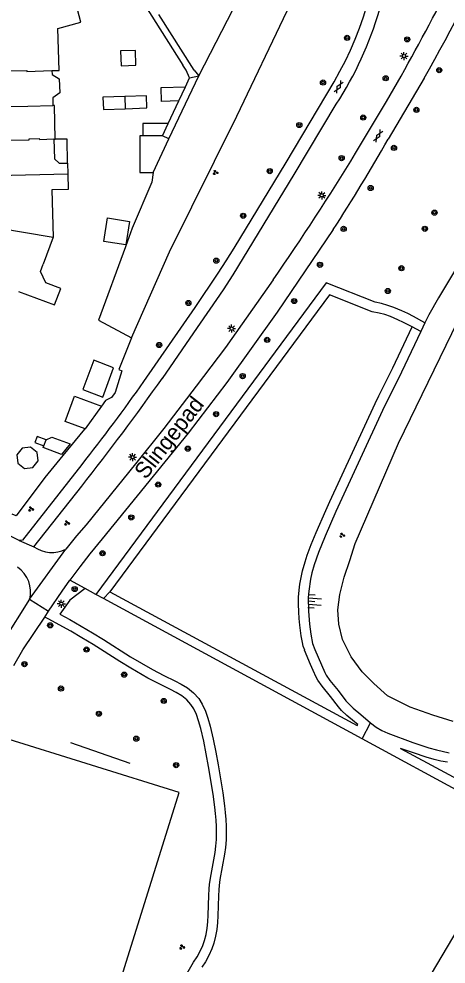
# Model space of a CAD drawing. Extents: x 131000 to 133013, y 393000 to 396501.
# Drawn here: x 131794.9 to 131861, y 395291.1 to 395437.3 of the extents above; entities that cross this region are included whole.
import ezdxf

# ---------------------------------------------------------------- set-up
doc = ezdxf.new("R2010")
doc.units = 0
for name, color, linetype in [('gg-afsc-erfafscheiding', 7, 'Continuous'), ('gg-afsc-hekwerk', 7, 'Continuous'), ('gg-anno-openbare ruimte label', 7, 'Continuous'), ('gg-bbg-bijgebouw', 7, 'Continuous'), ('gg-bbg-gedigitaliseerde bebouwing', 7, 'Continuous'), ('gg-bbg-gedigitaliseerde bijgebouw', 7, 'Continuous'), ('gg-bbg-luifel en loopbrug', 7, 'Continuous'), ('gg-bbg-tussenscheiding', 7, 'Continuous'), ('gg-knt-BGT kruinlijn', 7, 'Continuous'), ('gg-knt-verharding', 7, 'Continuous'), ('gg-knt-verharding nz', 7, 'Continuous'), ('gg-kntw-beschoeiing', 7, 'Continuous'), ('gt-grn-groengrens', 7, 'Continuous'), ('gt-grn-vlakafsluiter', 7, 'Continuous'), ('gt-grn-weggrens', 7, 'Continuous'), ('gt-symb-boom', 7, 'Continuous'), ('gt-symb-gesloten verharding', 7, 'Continuous'), ('gt-symb-groenvak', 7, 'Continuous'), ('gt-symb-lichtmast', 7, 'Continuous'), ('gt-symb-talud symbool', 7, 'Continuous')]:
    doc.layers.add(name, color=color, linetype=linetype)

# ---------------------------------------------------------------- blocks, each defined once
blk = doc.blocks.new('gt0-BOOM')
at = {"layer": 'gt-symb-boom'}
for radius in [0.4, 0.2]:
    blk.add_circle((0, 0), radius, dxfattribs=at)
blk = doc.blocks.new('gt0-LMAST')
at = {"layer": 'gt-symb-lichtmast'}
for p, q in [((-0.18, 0.17), (-0.45, 0.44)), ((-0.01, 0.25), (-0.01, 0.62)), ((0.17, 0.17), (0.44, 0.44)), ((-0.26, 0), (-0.63, 0)), ((-0.18, -0.18), (-0.45, -0.45)), ((-0.01, -0.25), (-0.01, -0.63)), ((0.44, -0.45), (0.17, -0.18)), ((0.24, 0), (0.62, 0))]:
    blk.add_line(p, q, dxfattribs=at)
blk.add_circle((-0.01, 0), 0.25, dxfattribs=at)
blk = doc.blocks.new('gt0-GRVAK')
at = {"layer": 'gt-symb-groenvak'}
for p, q in [((-0.11, 0.19), (-0.23, 0.24)), ((-0.18, 0.15), (0.09, 0.15)), ((-0.09, 0.21), (-0.16, 0.32)), ((-0.05, 0.21), (-0.05, 0.39)), ((0, 0.21), (0.06, 0.32)), ((0.02, 0.19), (0.13, 0.24)), ((0.26, -0.05), (0.2, 0.06)), ((0.31, -0.05), (0.31, 0.13)), ((0.35, -0.05), (0.41, 0.06)), ((-0.24, -0.23), (-0.36, -0.18)), ((-0.32, -0.26), (-0.05, -0.26)), ((-0.23, -0.21), (-0.29, -0.09)), ((-0.18, -0.2), (-0.18, -0.02)), ((-0.14, -0.21), (-0.07, -0.09)), ((-0.12, -0.23), (0, -0.18)), ((0.24, -0.07), (0.12, -0.02)), ((0.17, -0.11), (0.44, -0.11)), ((0.37, -0.07), (0.49, -0.02))]:
    blk.add_line(p, q, dxfattribs=at)
blk = doc.blocks.new('gt0-GESVH1')
at = {"layer": 'gt-symb-gesloten verharding'}
for p, q in [((-0.99, -0.26), (0.01, 0.24)), ((0.01, -0.26), (-0.99, 0.24)), ((0.01, 0.24), (1.01, -0.26)), ((1.01, 0.24), (0.01, -0.26))]:
    blk.add_line(p, q, dxfattribs=at)
blk = doc.blocks.new('gt0-TALUD_1')
at = {"layer": 'gt-symb-talud symbool'}
for p, q in [((-1, -1), (-1, 0)), ((-0.5, -2), (-0.5, 0)), ((0, -1), (0, 0)), ((0.5, -2), (0.5, 0)), ((1, -1), (1, 0))]:
    blk.add_line(p, q, dxfattribs=at)

msp = doc.modelspace()

# ---------------------------------------------------------------- linework, layer by layer
at = {"layer": 'gg-afsc-erfafscheiding'}
for p, q in [((131814.49, 395439.22), (131820.27, 395430.11)), ((131821.98, 395429.31), (131816.51, 395437.95)), ((131821.98, 395429.31), (131822.74, 395428.44)), ((131820.67, 395426.77), (131821.3, 395428.13)), ((131818, 395421.07), (131819.63, 395424.57))]:
    msp.add_line(p, q, dxfattribs=at)
for points in [[(131821.3, 395428.13), (131820.75, 395429.34), (131820.27, 395430.11)], [(131815.64, 395413.48), (131815.45, 395412.03), (131812.43, 395404.91), (131811.35, 395402.03), (131807.22, 395390.67), (131812.28, 395387.95)], [(131812.28, 395387.95), (131810.34, 395383.03), (131810.8, 395382.84), (131809.8, 395379.46), (131809.19, 395378.73), (131808.28, 395378.24), (131807.65, 395377.36)], [(131805.12, 395373.88), (131805.05, 395373.79), (131801.66, 395369.76), (131798.89, 395366.33), (131794.45, 395360.39), (131793.84, 395360.64)]]:
    msp.add_lwpolyline(points, dxfattribs=at)
at = {"layer": 'gg-afsc-hekwerk'}
for p, q in [((131822.74, 395428.44), (131831.49, 395445.55)), ((131802.87, 395325.35), (131812.04, 395322.17))]:
    msp.add_line(p, q, dxfattribs=at)
at = {"layer": 'gg-bbg-bijgebouw'}
for p, q in [((131815.64, 395413.48), (131818.09, 395418.71)), ((131818.09, 395418.71), (131817.11, 395419.18))]:
    msp.add_line(p, q, dxfattribs=at)
at = {"layer": 'gg-bbg-gedigitaliseerde bebouwing'}
for p, q in [((131800.3, 395418.64), (131800.51, 395418.65)), ((131802.4, 395414.96), (131802.44, 395413.3)), ((131799.99, 395410.81), (131800.19, 395403.52)), ((131800.19, 395403.52), (131798.65, 395399.33))]:
    msp.add_line(p, q, dxfattribs=at)
for points in [[(131799.99, 395429.27), (131801.09, 395429.3), (131800.91, 395435.8), (131804.47, 395436.73), (131803.42, 395440.73), (131801.77, 395440.27)], [(131799.99, 395429.27), (131800.01, 395428.67), (131801.12, 395428), (131801.19, 395425.8), (131800.11, 395425.07), (131800.15, 395423.87)], [(131800.51, 395418.65), (131800.36, 395423.88), (131800.15, 395423.87)], [(131800.3, 395418.64), (131800.39, 395415.62), (131801.1, 395414.93), (131802.4, 395414.96)], [(131802.44, 395413.3), (131802.49, 395410.86), (131799.99, 395410.81)], [(131794.81, 395395.09), (131800.4, 395393.03), (131801.35, 395395.59), (131799.02, 395396.45), (131798.23, 395398.17), (131798.65, 395399.33)]]:
    msp.add_lwpolyline(points, dxfattribs=at)
at = {"layer": 'gg-bbg-gedigitaliseerde bijgebouw'}
for p, q in [((131819.63, 395424.57), (131820.67, 395426.77)), ((131817.11, 395419.18), (131818, 395421.07)), ((131798.74, 395371.23), (131799.08, 395372.17))]:
    msp.add_line(p, q, dxfattribs=at)
for points in [[(131812.98, 395430.09), (131812.92, 395432.39), (131810.62, 395432.32), (131810.68, 395430.02), (131812.98, 395430.09)], [(131819.63, 395424.57), (131816.94, 395424.49), (131816.88, 395426.67), (131820.67, 395426.77)], [(131811.26, 395425.26), (131807.89, 395425.17), (131807.96, 395423.23), (131811.32, 395423.36)], [(131811.32, 395423.36), (131814.68, 395423.48), (131814.61, 395425.35), (131811.26, 395425.26)], [(131818, 395421.07), (131814.08, 395421.07), (131814.08, 395419.18)], [(131814.08, 395419.18), (131813.59, 395419.18), (131813.59, 395413.48), (131815.64, 395413.48)], [(131802.82, 395371.54), (131801.45, 395369.91), (131798.63, 395370.95), (131798.74, 395371.23)], [(131799.08, 395372.17), (131799.98, 395372.58), (131802.82, 395371.54)]]:
    msp.add_lwpolyline(points, dxfattribs=at)
at = {"layer": 'gg-bbg-luifel en loopbrug'}
msp.add_line((131807.65, 395377.36), (131805.12, 395373.88), dxfattribs=at)
for points in [[(131802.4, 395414.96), (131802.32, 395418.68), (131800.51, 395418.65)], [(131811.4, 395402.31), (131808.02, 395402.85), (131808.59, 395406.47), (131811.98, 395405.93), (131811.4, 395402.31)], [(131809.54, 395383.32), (131806.46, 395384.46), (131804.79, 395379.92), (131807.87, 395378.78), (131809.54, 395383.32)], [(131805.12, 395373.88), (131802.04, 395375.01), (131803.47, 395378.9), (131807.65, 395377.36)], [(131799.08, 395372.17), (131797.68, 395372.69), (131797.33, 395371.75), (131798.74, 395371.23)], [(131797.04, 395367.87), (131797.86, 395368.9), (131797.71, 395370.21), (131796.67, 395371.03), (131795.36, 395370.88), (131794.55, 395369.84), (131794.7, 395368.53), (131795.73, 395367.72), (131797.04, 395367.87)]]:
    msp.add_lwpolyline(points, dxfattribs=at)
at = {"layer": 'gg-bbg-tussenscheiding'}
for p, q in [((131811.26, 395425.26), (131811.32, 395423.36)), ((131817.11, 395419.18), (131814.08, 395419.18)), ((131787.39, 395412.93), (131802.44, 395413.3)), ((131791.55, 395404.96), (131800.19, 395403.52))]:
    msp.add_line(p, q, dxfattribs=at)
for points in [[(131786.98, 395429.25), (131789.32, 395429.32), (131789.32, 395429.17), (131796.12, 395429.29), (131796.12, 395429.15), (131799.99, 395429.27)], [(131785.43, 395423.68), (131796.26, 395423.76), (131800.15, 395423.87)], [(131800.3, 395418.64), (131798.1, 395418.58), (131798.07, 395418.73), (131796.39, 395418.68), (131796.4, 395418.53), (131789.59, 395418.38), (131789.6, 395418.21), (131787.87, 395418.16)]]:
    msp.add_lwpolyline(points, dxfattribs=at)
at = {"layer": 'gg-knt-BGT kruinlijn'}
msp.add_line((131857.72, 395390.26), (131857.07, 395388.94), dxfattribs=at)
for points in [[(131883.62, 395432.11), (131883.04, 395431.29), (131882.29, 395430.3), (131878.96, 395426.18), (131877.35, 395424), (131875.21, 395420.87), (131873.6, 395418.39), (131872.56, 395416.68), (131871.31, 395414.48), (131867.1, 395406.68), (131862.74, 395399.01), (131859.8, 395394.14), (131858.34, 395391.51), (131857.72, 395390.26)], [(131857.07, 395388.94), (131854.12, 395382.64), (131851.17, 395376.69), (131843.94, 395361.08), (131842.27, 395357.26), (131841.25, 395354.74), (131840.6, 395352.85), (131840.23, 395351.57), (131840.01, 395350.59), (131839.74, 395348.77), (131839.67, 395347.77), (131839.69, 395345.65), (131839.86, 395343.65), (131840.05, 395342.11), (131840.34, 395340.68), (131840.67, 395339.74), (131842.21, 395336.16), (131842.42, 395335.77), (131842.99, 395334.96), (131844.27, 395333.41), (131845.49, 395331.8), (131845.88, 395331.36), (131846.61, 395330.68), (131847.81, 395329.7), (131849.32, 395328.38)], [(131849.32, 395328.38), (131850.2, 395327.71), (131851.06, 395327.22), (131851.97, 395326.8), (131855.86, 395325.34), (131858.32, 395324.54), (131859.53, 395324.2), (131861.48, 395323.76)]]:
    msp.add_lwpolyline(points, dxfattribs=at)
at = {"layer": 'gg-knt-verharding'}
for p, q in [((131857.58, 395428.11), (131852.05, 395418.64)), ((131846.99, 395416.5), (131851.76, 395424.51)), ((131797.17, 395355.62), (131804.61, 395364.97)), ((131794.94, 395356.59), (131792.28, 395357.92)), ((131796.54, 395347.5), (131792.44, 395341.02)), ((131798.88, 395344.75), (131799.48, 395345.64))]:
    msp.add_line(p, q, dxfattribs=at)
for points in [[(131814.23, 395381.18), (131822.18, 395392.63), (131825.74, 395397.93), (131826.98, 395399.85), (131828.18, 395401.8), (131836.24, 395415.06), (131843.65, 395427.55)], [(131817.08, 395381.67), (131821.97, 395388.71), (131826.56, 395395.37), (131828.04, 395397.7), (131837.49, 395413.17), (131844, 395424.05)], [(131843.54, 395404.67), (131834.83, 395391.91), (131827.04, 395381.05), (131821.05, 395373.19), (131807.77, 395356.85), (131805.84, 395354.55), (131804.29, 395352.52), (131802.77, 395350.45)], [(131834.21, 395396.91), (131826.84, 395386.46), (131822.33, 395380.44), (131817.3, 395373.93), (131812.93, 395368.43), (131805.26, 395359.04), (131803.8, 395357.33), (131802.15, 395355.23)], [(131804.64, 395368.33), (131795.42, 395356.66), (131794.94, 395356.59)], [(131799.48, 395345.64), (131801.58, 395348.76), (131802.77, 395350.45)], [(131794.08, 395337.27), (131795.49, 395339.68), (131798.88, 395344.75)]]:
    msp.add_lwpolyline(points, dxfattribs=at)
for centre, radius, start, end in [((131798.94, 395453.94), 51.92, 329.4474, 1.8459), ((131796.92, 395454.48), 56.06, 327.1269, 359.9534), ((131667.06, 395539.08), 220.48, 329.7821, 336.7189), ((131578.74, 395584.59), 316.5, 329.6158, 332.8935), ((131542.49, 395597.45), 357.49, 327.3657, 329.9886), ((131526.79, 395611.48), 374.9, 325.0859, 328.6617), ((131402.29, 395678.43), 510.02, 322.0774, 324.4192), ((131537.28, 395577.92), 339.72, 321.9066, 324.6109), ((131800, 395359.69), 4.95, 235.1563, 295.7772), ((131792.08, 395348.63), 4.61, 345.773, 55.8386)]:
    msp.add_arc(centre, radius, start, end, dxfattribs=at)
at = {"layer": 'gg-knt-verharding nz'}
msp.add_line((131794.94, 395356.59), (131797.17, 395355.62), dxfattribs=at)
at = {"layer": 'gg-kntw-beschoeiing'}
msp.add_lwpolyline([(131862.1, 395328.6), (131858.93, 395329.56), (131855.42, 395330.84), (131851.93, 395332.59), (131849.81, 395334.5), (131848.01, 395336.29), (131846.28, 395338.59), (131844.95, 395341.28), (131844.4, 395343.63), (131844.23, 395345.85), (131844.53, 395348.26), (131845.21, 395350.92), (131846.1, 395353.51), (131846.92, 395356.11), (131853.65, 395371.65), (131863.77, 395392.41)], dxfattribs=at)
at = {"layer": 'gt-grn-groengrens'}
for p, q in [((131818.09, 395418.71), (131822.74, 395428.44)), ((131857.07, 395388.94), (131855.74, 395389.64)), ((131805.11, 395349.18), (131802.77, 395350.45)), ((131806.8, 395348.26), (131805.11, 395349.18)), ((131807.96, 395347.63), (131806.8, 395348.26)), ((131807.96, 395347.63), (131808.94, 395348.63)), ((131847.99, 395325.94), (131807.96, 395347.63)), ((131847.99, 395325.94), (131849.32, 395328.38)), ((131872.39, 395312.64), (131847.99, 395325.94))]:
    msp.add_line(p, q, dxfattribs=at)
for points in [[(131812.28, 395387.95), (131818.18, 395401.25), (131828.63, 395422.21), (131836.42, 395438.52), (131837.15, 395439.55), (131838.53, 395440.31), (131842.26, 395441.37), (131847.27, 395442.18), (131847.68, 395445.89), (131847.93, 395451.12), (131847.93, 395455.59), (131846.78, 395458.52), (131845.25, 395461.07), (131840.66, 395463.2)], [(131857.72, 395390.26), (131855.95, 395391.23), (131855.06, 395391.68), (131854.15, 395392.11), (131852.92, 395392.62), (131851.96, 395392.96), (131850.99, 395393.23), (131850, 395393.43), (131842.45, 395396.44), (131806.8, 395348.26)], [(131855.74, 395389.64), (131854.4, 395390.33), (131853.54, 395390.74), (131852.4, 395391.22), (131851.51, 395391.53), (131850.64, 395391.77), (131849.58, 395391.98), (131842.97, 395394.61), (131808.94, 395348.63)], [(131808.94, 395348.63), (131847.23, 395327.99), (131847.32, 395328.14), (131846.84, 395328.56), (131845.62, 395329.55), (131844.8, 395330.31), (131844.33, 395330.85), (131843.09, 395332.49), (131841.8, 395334.05), (131841.15, 395334.98), (131840.87, 395335.48), (131840.42, 395336.47), (131840.03, 395337.42), (131839.08, 395339.61), (131839.12, 395339.62), (131838.9, 395340.25), (131838.76, 395340.8), (131838.56, 395341.87), (131838.37, 395343.5), (131838.27, 395344.52), (131838.19, 395345.56), (131838.15, 395346.76), (131838.17, 395347.83), (131838.24, 395348.91), (131838.35, 395349.82), (131838.54, 395350.88), (131838.77, 395351.92), (131839.16, 395353.3), (131839.49, 395354.3), (131840.12, 395355.96), (131840.89, 395357.85), (131842.36, 395361.23), (131842.98, 395362.62), (131850.01, 395377.78), (131850.02, 395377.77), (131850.6, 395378.96), (131852.77, 395383.3), (131855.74, 395389.64)], [(131805.11, 395349.18), (131802.78, 395347.36), (131801.21, 395345.2), (131802.76, 395344.35), (131804.52, 395343.35), (131806.27, 395342.33), (131807.99, 395341.26), (131812.15, 395338.62), (131813.83, 395337.61), (131815.55, 395336.63), (131816.43, 395336.17), (131817.33, 395335.72), (131819.01, 395334.91), (131819.99, 395334.4), (131820.96, 395333.79), (131821.89, 395333.05), (131822.7, 395332.16), (131823.26, 395331.29), (131823.75, 395330.22), (131824.12, 395329.14), (131824.46, 395327.89), (131824.94, 395325.87), (131825.35, 395323.87), (131825.71, 395321.89), (131826.42, 395317.58), (131826.7, 395315.54), (131826.82, 395314.51), (131826.91, 395313.46), (131826.96, 395312.41), (131826.98, 395311.34), (131826.95, 395310.28), (131826.86, 395309.13), (131826.72, 395308.09), (131826, 395304.16), (131825.87, 395303.22), (131825.81, 395302.59), (131825.76, 395301.62), (131825.66, 395298.57), (131825.6, 395297.52), (131825.49, 395296.45), (131825.32, 395295.38), (131825.05, 395294.31), (131824.74, 395293.43), (131824.29, 395292.42), (131823.76, 395291.44), (131823.2, 395290.59)], [(131814.12, 395277.84), (131821.92, 395291.38), (131822.47, 395292.22), (131822.95, 395293.08), (131823.35, 395293.98), (131823.61, 395294.74), (131823.85, 395295.68), (131824.01, 395296.65), (131824.11, 395297.64), (131824.17, 395298.64), (131824.26, 395301.68), (131824.31, 395302.7), (131824.38, 395303.39), (131824.51, 395304.39), (131825.23, 395308.32), (131825.37, 395309.31), (131825.45, 395310.36), (131825.48, 395311.35), (131825.46, 395312.35), (131825.41, 395313.36), (131825.33, 395314.36), (131825.21, 395315.36), (131824.93, 395317.36), (131824.24, 395321.64), (131823.88, 395323.59), (131823.48, 395325.55), (131823.01, 395327.52), (131822.68, 395328.7), (131822.36, 395329.67), (131821.94, 395330.57), (131821.51, 395331.24), (131820.86, 395331.95), (131820.1, 395332.56), (131819.24, 395333.09), (131818.33, 395333.57), (131816.67, 395334.37), (131815.74, 395334.84), (131814.83, 395335.32), (131813.95, 395335.81), (131812.21, 395336.83), (131810.52, 395337.87), (131806.35, 395340.52), (131804.64, 395341.55), (131802.91, 395342.55), (131799.4, 395344.48), (131798.88, 395344.75)], [(131807.21, 395277.69), (131819.66, 395317.64), (131792.55, 395326.1), (131780.1, 395286.15), (131807.21, 395277.69)], [(131861.21, 395322.29), (131860.18, 395322.49), (131859.16, 395322.74), (131857.89, 395323.1), (131855.93, 395323.73), (131853.95, 395324.43), (131875.73, 395312.7)], [(131645.48, 395062.83), (131679.21, 395098.92), (131704.71, 395121.25), (131733.74, 395145.63), (131775.94, 395173.89), (131790.56, 395183.88), (131807.55, 395197.18), (131821.86, 395210.39), (131831.51, 395224.41), (131844.45, 395256.93), (131856.93, 395286.55), (131872.39, 395312.64)]]:
    msp.add_lwpolyline(points, dxfattribs=at)
at = {"layer": 'gt-grn-vlakafsluiter'}
msp.add_line((131821.3, 395428.13), (131822.74, 395428.44), dxfattribs=at)
at = {"layer": 'gt-grn-weggrens'}
for q in [(131802.15, 395355.23), (131799.48, 395345.64)]:
    msp.add_line((131796.54, 395347.5), q, dxfattribs=at)

# ---------------------------------------------------------------- block references
at = {"layer": 'gt-symb-boom'}
for p in [(131845.67, 395434.33), (131854.99, 395434.09), (131859.94, 395429.33), (131851.65, 395428.08), (131841.95, 395427.42), (131848.18, 395422), (131856.4, 395423.19), (131838.28, 395420.84), (131852.93, 395417.31), (131844.83, 395415.73), (131833.7, 395413.72), (131849.32, 395411.11), (131829.6, 395406.81), (131845.14, 395404.78), (131825.43, 395399.87), (131841.48, 395399.23), (131821.11, 395393.33), (131837.49, 395393.62), (131833.3, 395387.62), (131816.58, 395386.82), (131829.51, 395382.01), (131825.39, 395376.14), (131821.02, 395370.79), (131816.44, 395365.25), (131812.27, 395360.16), (131807.82, 395354.62), (131803.51, 395349.08), (131799.72, 395343.47), (131795.73, 395337.47)]:
    msp.add_blockref('gt0-BOOM', p, dxfattribs=at)
for p, rotation in [((131859.2, 395407.29), -120.79671391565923), ((131857.72, 395404.8), -120.79671391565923), ((131854.08, 395398.7), -120.796713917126), ((131851.98, 395395.18), 90), ((131805.34, 395339.73), -33.626529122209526), ((131811.17, 395335.85), -33.62652912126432), ((131801.39, 395333.7), -33.626529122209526), ((131817.29, 395331.78), 90), ((131807.26, 395329.8), -33.62652912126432), ((131813.05, 395325.95), -33.62652912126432), ((131819.21, 395321.85), 90)]:
    msp.add_blockref('gt0-BOOM', p, dxfattribs=dict(at, rotation=rotation))
at = {"layer": 'gt-symb-gesloten verharding'}
for p, rotation in [((131844.38, 395426.75), -119.53878226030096), ((131850.46, 395419.16), 59.92097412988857)]:
    msp.add_blockref('gt0-GESVH1', p, dxfattribs=dict(at, rotation=rotation))
at = {"layer": 'gt-symb-groenvak'}
for p in [(131825.3, 395413.5), (131796.73, 395361.46), (131802.3, 395359.3), (131844.9, 395357.4), (131820.12, 395293.72)]:
    msp.add_blockref('gt0-GRVAK', p, dxfattribs=at)
at = {"layer": 'gt-symb-lichtmast'}
for p in [(131854.49, 395431.51), (131841.77, 395409.97), (131827.8, 395389.37), (131812.48, 395369.48), (131801.45, 395346.82)]:
    msp.add_blockref('gt0-LMAST', p, dxfattribs=at)
at = {"layer": 'gt-symb-talud symbool', "xscale": 0.9997424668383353, "yscale": 0.9997424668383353, "rotation": 85.75513794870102}
msp.add_blockref('gt0-TALUD_1', (131839.68, 395347.19), dxfattribs=at)

# ---------------------------------------------------------------- texts
at = {"layer": 'gg-anno-openbare ruimte label'}
msp.add_text('Slingepad', height=2.5, rotation=51.9, dxfattribs=at).set_placement((131814.5, 395365.91))

doc.saveas('drawing.dxf')
